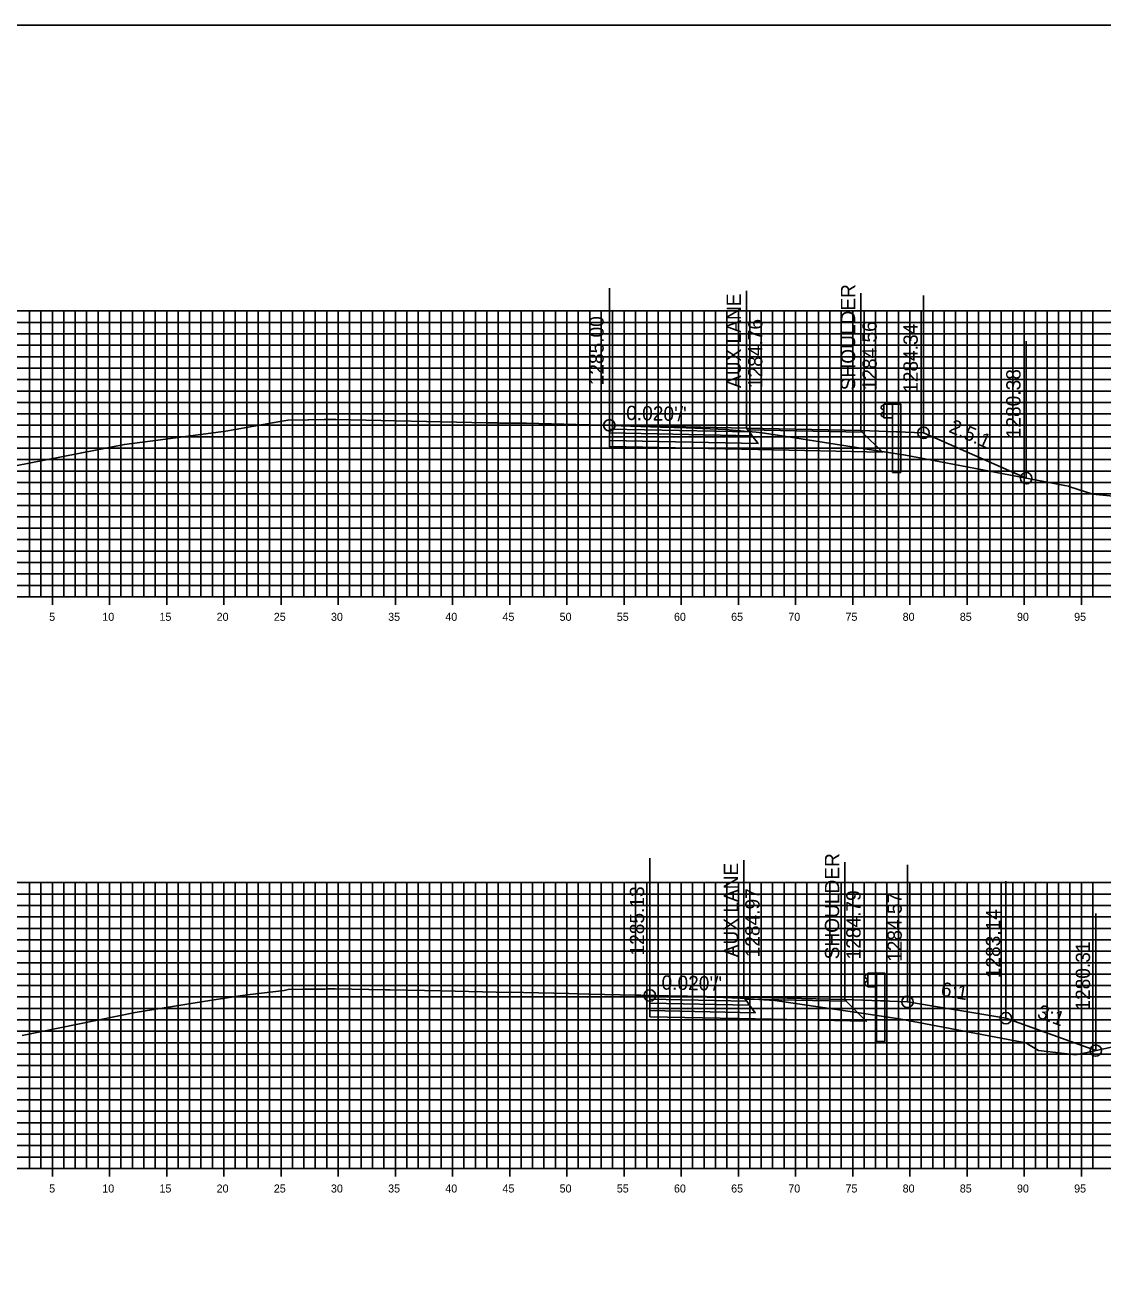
# Model space of a CAD drawing. Extents: x 674939 to 678919, y 750652 to 765176.
# Drawn here: x 678751.2 to 678845.4, y 762076.3 to 762186.3 of the extents above; entities that cross this region are included whole.
import ezdxf

# ---------------------------------------------------------------- set-up
doc = ezdxf.new("R2010")
doc.units = 0
for name, color, linetype in [('R_Alt Surface', 7, 'Continuous'), ('R_Axis', 7, 'Continuous'), ('R_Axis Annot', 7, 'Continuous'), ('R_Exist Surface', 7, 'Continuous'), ('R_Fin Surface', 7, 'Continuous'), ('R_Grid', 7, 'Continuous'), ('R_Guardrail', 7, 'Continuous'), ('R_No Plot', 7, 'Continuous'), ('R_Proposed Const Limits', 7, 'Continuous'), ('R_Xsect Elev', 7, 'Continuous'), ('R_Xsect Slope', 7, 'Continuous')]:
    doc.layers.add(name, color=color, linetype=linetype)

msp = doc.modelspace()

# ---------------------------------------------------------------- linework, layer by layer
at = {"layer": 'R_Alt Surface'}
for points in [[(678802.25, 762150.96), (678802.25, 762150.63), (678814.75, 762150.37), (678814.5, 762150.71)], [(678802.25, 762150.63), (678802.25, 762149.97), (678815.25, 762149.7), (678814.75, 762150.37)], [(678805.79, 762101.09), (678805.79, 762100.76), (678814.51, 762100.58), (678814.26, 762100.92)], [(678805.79, 762100.76), (678805.79, 762100.1), (678815.01, 762099.91), (678814.51, 762100.58)]]:
    msp.add_lwpolyline(points, close=True, dxfattribs=at)
for points in [[(678802.25, 762149.97), (678802.25, 762149.43), (678815.25, 762149.16), (678826.13, 762148.94), (678824.37, 762150.69)], [(678805.79, 762100.1), (678805.79, 762099.56), (678815.01, 762099.37), (678824.72, 762099.17), (678822.97, 762100.92)]]:
    msp.add_lwpolyline(points, dxfattribs=at)
at = {"layer": 'R_Axis'}
for p, q in [((678598.53, 762136.29), (678898.53, 762136.29)), ((678753.53, 762135.59), (678753.53, 762136.99)), ((678758.53, 762135.59), (678758.53, 762136.99)), ((678763.53, 762135.59), (678763.53, 762136.99)), ((678768.53, 762135.59), (678768.53, 762136.99)), ((678773.53, 762135.59), (678773.53, 762136.99)), ((678778.53, 762135.59), (678778.53, 762136.99)), ((678783.53, 762135.59), (678783.53, 762136.99)), ((678788.53, 762135.59), (678788.53, 762136.99)), ((678793.53, 762135.59), (678793.53, 762136.99)), ((678798.53, 762135.59), (678798.53, 762136.99)), ((678803.53, 762135.59), (678803.53, 762136.99)), ((678808.53, 762135.59), (678808.53, 762136.99)), ((678813.53, 762135.59), (678813.53, 762136.99)), ((678818.53, 762135.59), (678818.53, 762136.99)), ((678823.53, 762135.59), (678823.53, 762136.99)), ((678828.53, 762135.59), (678828.53, 762136.99)), ((678833.53, 762135.59), (678833.53, 762136.99)), ((678838.53, 762135.59), (678838.53, 762136.99)), ((678843.53, 762135.59), (678843.53, 762136.99)), ((678753.53, 762085.59), (678753.53, 762086.99)), ((678758.53, 762085.59), (678758.53, 762086.99)), ((678763.53, 762085.59), (678763.53, 762086.99)), ((678768.53, 762085.59), (678768.53, 762086.99)), ((678773.53, 762085.59), (678773.53, 762086.99)), ((678778.53, 762085.59), (678778.53, 762086.99)), ((678783.53, 762085.59), (678783.53, 762086.99)), ((678788.53, 762085.59), (678788.53, 762086.99)), ((678793.53, 762085.59), (678793.53, 762086.99)), ((678798.53, 762085.59), (678798.53, 762086.99)), ((678803.53, 762085.59), (678803.53, 762086.99)), ((678808.53, 762085.59), (678808.53, 762086.99)), ((678813.53, 762085.59), (678813.53, 762086.99)), ((678818.53, 762085.59), (678818.53, 762086.99)), ((678823.53, 762085.59), (678823.53, 762086.99)), ((678828.53, 762085.59), (678828.53, 762086.99)), ((678833.53, 762085.59), (678833.53, 762086.99)), ((678838.53, 762085.59), (678838.53, 762086.99)), ((678843.53, 762085.59), (678843.53, 762086.99)), ((678598.53, 762086.29), (678898.53, 762086.29))]:
    msp.add_line(p, q, dxfattribs=at)
at = {"layer": 'R_Exist Surface'}
for points in [[(678750.3, 762147.75), (678759.84, 762149.62), (678762.77, 762150), (678768.71, 762150.79), (678773.59, 762151.66), (678773.81, 762151.69), (678774.14, 762151.73), (678774.16, 762151.74), (678775.89, 762151.78), (678775.96, 762151.78), (678777.3, 762151.79), (678777.36, 762151.79), (678777.84, 762151.8), (678777.85, 762151.8), (678778.14, 762151.81), (678778.32, 762151.81), (678791.54, 762151.51), (678791.9, 762151.51), (678792.47, 762151.5), (678792.66, 762151.47), (678792.87, 762151.47), (678794.98, 762151.47), (678795.01, 762151.47), (678801.52, 762151.31), (678801.78, 762151.3), (678802.25, 762151.29), (678802.26, 762151.29), (678802.4, 762151.28), (678806.72, 762151.14), (678806.85, 762151.13), (678808.96, 762151.06), (678809.05, 762151.06), (678812.4, 762150.92), (678812.46, 762150.92), (678813.02, 762150.87), (678815.1, 762150.68), (678815.6, 762150.64), (678817.72, 762150.3), (678828.14, 762148.69), (678842.08, 762146.02), (678842.41, 762145.96), (678842.52, 762145.92), (678844.52, 762145.27), (678846.3, 762145.08)], [(678750.88, 762097.91), (678760.77, 762099.92), (678767.49, 762101.01), (678769.96, 762101.4), (678770.59, 762101.48), (678773.8, 762101.87), (678773.91, 762101.89), (678774.16, 762101.95), (678775.43, 762101.97), (678776.02, 762101.98), (678777.01, 762101.98), (678777.36, 762101.98), (678777.49, 762101.99), (678777.82, 762102), (678778.06, 762102.01), (678778.27, 762102.01), (678782.67, 762101.93), (678783.09, 762101.91), (678787.58, 762101.82), (678793.53, 762101.68), (678793.67, 762101.7), (678794.73, 762101.68), (678798.69, 762101.59), (678800.44, 762101.55), (678804.55, 762101.45), (678805.01, 762101.44), (678805.79, 762101.42), (678806.26, 762101.41), (678808.46, 762101.36), (678809.28, 762101.33), (678809.84, 762101.3), (678810.27, 762101.29), (678810.79, 762101.28), (678811.64, 762101.26), (678812.24, 762101.24), (678813.7, 762101.19), (678815.76, 762101.04), (678816.71, 762100.98), (678824.29, 762099.87), (678827.61, 762099.37), (678837.74, 762097.45), (678838.68, 762097.28), (678839.06, 762097.04), (678839.77, 762096.6), (678842.55, 762096.29), (678843.01, 762096.23), (678843.89, 762096.4), (678848.44, 762097.4)]]:
    msp.add_lwpolyline(points, dxfattribs=at)
at = {"layer": 'R_Fin Surface'}
for points in [[(678824.25, 762150.85), (678814.25, 762151.05), (678802.25, 762151.29)], [(678802.25, 762151.29), (678814.25, 762151.05), (678824.25, 762150.85), (678829.72, 762150.63), (678838.71, 762146.66)], [(678824.25, 762150.85), (678829.72, 762150.63)], [(678822.85, 762101.08), (678814.01, 762101.26), (678805.79, 762101.42)], [(678805.79, 762101.42), (678814.01, 762101.26), (678822.85, 762101.08), (678828.32, 762100.86), (678836.93, 762099.43), (678844.79, 762096.6)], [(678822.85, 762101.08), (678828.32, 762100.86)]]:
    msp.add_lwpolyline(points, dxfattribs=at)
for points in [[(678802.25, 762151.29), (678802.25, 762150.96), (678814.5, 762150.71), (678814.25, 762151.05)], [(678814.25, 762151.05), (678824.25, 762150.85), (678824.37, 762150.69), (678814.37, 762150.89)], [(678805.79, 762101.42), (678805.79, 762101.09), (678814.26, 762100.92), (678814.01, 762101.26)], [(678814.01, 762101.26), (678822.85, 762101.08), (678822.97, 762100.92), (678814.13, 762101.1)]]:
    msp.add_lwpolyline(points, close=True, dxfattribs=at)
at = {"layer": 'R_Grid'}
for p, q in [((678598.53, 762161.29), (678898.53, 762161.29)), ((678751.53, 762136.29), (678751.53, 762161.29)), ((678752.53, 762136.29), (678752.53, 762161.29)), ((678753.53, 762136.29), (678753.53, 762161.29)), ((678754.53, 762136.29), (678754.53, 762161.29)), ((678755.53, 762136.29), (678755.53, 762161.29)), ((678756.53, 762136.29), (678756.53, 762161.29)), ((678757.53, 762136.29), (678757.53, 762161.29)), ((678758.53, 762136.29), (678758.53, 762161.29)), ((678759.53, 762136.29), (678759.53, 762161.29)), ((678760.53, 762136.29), (678760.53, 762161.29)), ((678761.53, 762136.29), (678761.53, 762161.29)), ((678762.53, 762136.29), (678762.53, 762161.29)), ((678763.53, 762136.29), (678763.53, 762161.29)), ((678764.53, 762136.29), (678764.53, 762161.29)), ((678765.53, 762136.29), (678765.53, 762161.29)), ((678766.53, 762136.29), (678766.53, 762161.29)), ((678767.53, 762136.29), (678767.53, 762161.29)), ((678768.53, 762136.29), (678768.53, 762161.29)), ((678769.53, 762136.29), (678769.53, 762161.29)), ((678770.53, 762136.29), (678770.53, 762161.29)), ((678771.53, 762136.29), (678771.53, 762161.29)), ((678772.53, 762136.29), (678772.53, 762161.29)), ((678773.53, 762136.29), (678773.53, 762161.29)), ((678774.53, 762136.29), (678774.53, 762161.29)), ((678775.53, 762136.29), (678775.53, 762161.29)), ((678776.53, 762136.29), (678776.53, 762161.29)), ((678777.53, 762136.29), (678777.53, 762161.29)), ((678778.53, 762136.29), (678778.53, 762161.29)), ((678779.53, 762136.29), (678779.53, 762161.29)), ((678780.53, 762136.29), (678780.53, 762161.29)), ((678781.53, 762136.29), (678781.53, 762161.29)), ((678782.53, 762136.29), (678782.53, 762161.29)), ((678783.53, 762136.29), (678783.53, 762161.29)), ((678784.53, 762136.29), (678784.53, 762161.29)), ((678785.53, 762136.29), (678785.53, 762161.29)), ((678786.53, 762136.29), (678786.53, 762161.29)), ((678787.53, 762136.29), (678787.53, 762161.29)), ((678788.53, 762136.29), (678788.53, 762161.29)), ((678789.53, 762136.29), (678789.53, 762161.29)), ((678790.53, 762136.29), (678790.53, 762161.29)), ((678791.53, 762136.29), (678791.53, 762161.29)), ((678792.53, 762136.29), (678792.53, 762161.29)), ((678793.53, 762136.29), (678793.53, 762161.29)), ((678794.53, 762136.29), (678794.53, 762161.29)), ((678795.53, 762136.29), (678795.53, 762161.29)), ((678796.53, 762136.29), (678796.53, 762161.29)), ((678797.53, 762136.29), (678797.53, 762161.29)), ((678798.53, 762136.29), (678798.53, 762161.29)), ((678799.53, 762136.29), (678799.53, 762161.29)), ((678800.53, 762136.29), (678800.53, 762161.29)), ((678801.53, 762136.29), (678801.53, 762161.29)), ((678802.53, 762136.29), (678802.53, 762161.29)), ((678803.53, 762136.29), (678803.53, 762161.29)), ((678804.53, 762136.29), (678804.53, 762161.29)), ((678805.53, 762136.29), (678805.53, 762161.29)), ((678806.53, 762136.29), (678806.53, 762161.29)), ((678807.53, 762136.29), (678807.53, 762161.29)), ((678808.53, 762136.29), (678808.53, 762161.29)), ((678809.53, 762136.29), (678809.53, 762161.29)), ((678810.53, 762136.29), (678810.53, 762161.29)), ((678811.53, 762136.29), (678811.53, 762161.29)), ((678812.53, 762136.29), (678812.53, 762161.29)), ((678813.53, 762136.29), (678813.53, 762161.29)), ((678814.53, 762136.29), (678814.53, 762161.29)), ((678815.53, 762136.29), (678815.53, 762161.29)), ((678816.53, 762136.29), (678816.53, 762161.29)), ((678817.53, 762136.29), (678817.53, 762161.29)), ((678818.53, 762136.29), (678818.53, 762161.29)), ((678819.53, 762136.29), (678819.53, 762161.29)), ((678820.53, 762136.29), (678820.53, 762161.29)), ((678821.53, 762136.29), (678821.53, 762161.29)), ((678822.53, 762136.29), (678822.53, 762161.29)), ((678823.53, 762136.29), (678823.53, 762161.29)), ((678824.53, 762136.29), (678824.53, 762161.29)), ((678825.53, 762136.29), (678825.53, 762161.29)), ((678826.53, 762136.29), (678826.53, 762161.29)), ((678827.53, 762136.29), (678827.53, 762161.29)), ((678828.53, 762136.29), (678828.53, 762161.29)), ((678829.53, 762136.29), (678829.53, 762161.29)), ((678830.53, 762136.29), (678830.53, 762161.29)), ((678831.53, 762136.29), (678831.53, 762161.29)), ((678832.53, 762136.29), (678832.53, 762161.29)), ((678833.53, 762136.29), (678833.53, 762161.29)), ((678834.53, 762136.29), (678834.53, 762161.29)), ((678835.53, 762136.29), (678835.53, 762161.29)), ((678836.53, 762136.29), (678836.53, 762161.29)), ((678837.53, 762136.29), (678837.53, 762161.29)), ((678838.53, 762136.29), (678838.53, 762161.29)), ((678839.53, 762136.29), (678839.53, 762161.29)), ((678840.53, 762136.29), (678840.53, 762161.29)), ((678841.53, 762136.29), (678841.53, 762161.29)), ((678842.53, 762136.29), (678842.53, 762161.29)), ((678843.53, 762136.29), (678843.53, 762161.29)), ((678844.53, 762136.29), (678844.53, 762161.29)), ((678598.53, 762160.29), (678898.53, 762160.29)), ((678598.53, 762159.29), (678898.53, 762159.29)), ((678598.53, 762158.29), (678898.53, 762158.29)), ((678598.53, 762157.29), (678898.53, 762157.29)), ((678598.53, 762156.29), (678898.53, 762156.29)), ((678598.53, 762155.29), (678898.53, 762155.29)), ((678598.53, 762154.29), (678898.53, 762154.29)), ((678598.53, 762153.29), (678898.53, 762153.29)), ((678598.53, 762152.29), (678898.53, 762152.29)), ((678598.53, 762151.29), (678898.53, 762151.29)), ((678598.53, 762150.29), (678898.53, 762150.29)), ((678598.53, 762149.29), (678898.53, 762149.29)), ((678598.53, 762148.29), (678898.53, 762148.29)), ((678598.53, 762147.29), (678898.53, 762147.29)), ((678598.53, 762146.29), (678898.53, 762146.29)), ((678598.53, 762145.29), (678898.53, 762145.29)), ((678598.53, 762144.29), (678898.53, 762144.29)), ((678598.53, 762143.29), (678898.53, 762143.29)), ((678598.53, 762142.29), (678898.53, 762142.29)), ((678598.53, 762141.29), (678898.53, 762141.29)), ((678598.53, 762140.29), (678898.53, 762140.29)), ((678598.53, 762139.29), (678898.53, 762139.29)), ((678598.53, 762138.29), (678898.53, 762138.29)), ((678598.53, 762137.29), (678898.53, 762137.29)), ((678598.53, 762136.29), (678898.53, 762136.29)), ((678598.53, 762111.29), (678898.53, 762111.29)), ((678751.53, 762086.29), (678751.53, 762111.29)), ((678752.53, 762086.29), (678752.53, 762111.29)), ((678753.53, 762086.29), (678753.53, 762111.29)), ((678754.53, 762086.29), (678754.53, 762111.29)), ((678755.53, 762086.29), (678755.53, 762111.29)), ((678756.53, 762086.29), (678756.53, 762111.29)), ((678757.53, 762086.29), (678757.53, 762111.29)), ((678758.53, 762086.29), (678758.53, 762111.29)), ((678759.53, 762086.29), (678759.53, 762111.29)), ((678760.53, 762086.29), (678760.53, 762111.29)), ((678761.53, 762086.29), (678761.53, 762111.29)), ((678762.53, 762086.29), (678762.53, 762111.29)), ((678763.53, 762086.29), (678763.53, 762111.29)), ((678764.53, 762086.29), (678764.53, 762111.29)), ((678765.53, 762086.29), (678765.53, 762111.29)), ((678766.53, 762086.29), (678766.53, 762111.29)), ((678767.53, 762086.29), (678767.53, 762111.29)), ((678768.53, 762086.29), (678768.53, 762111.29)), ((678769.53, 762086.29), (678769.53, 762111.29)), ((678770.53, 762086.29), (678770.53, 762111.29)), ((678771.53, 762086.29), (678771.53, 762111.29)), ((678772.53, 762086.29), (678772.53, 762111.29)), ((678773.53, 762086.29), (678773.53, 762111.29)), ((678774.53, 762086.29), (678774.53, 762111.29)), ((678775.53, 762086.29), (678775.53, 762111.29)), ((678776.53, 762086.29), (678776.53, 762111.29)), ((678777.53, 762086.29), (678777.53, 762111.29)), ((678778.53, 762086.29), (678778.53, 762111.29)), ((678779.53, 762086.29), (678779.53, 762111.29)), ((678780.53, 762086.29), (678780.53, 762111.29)), ((678781.53, 762086.29), (678781.53, 762111.29)), ((678782.53, 762086.29), (678782.53, 762111.29)), ((678783.53, 762086.29), (678783.53, 762111.29)), ((678784.53, 762086.29), (678784.53, 762111.29)), ((678785.53, 762086.29), (678785.53, 762111.29)), ((678786.53, 762086.29), (678786.53, 762111.29)), ((678787.53, 762086.29), (678787.53, 762111.29)), ((678788.53, 762086.29), (678788.53, 762111.29)), ((678789.53, 762086.29), (678789.53, 762111.29)), ((678790.53, 762086.29), (678790.53, 762111.29)), ((678791.53, 762086.29), (678791.53, 762111.29)), ((678792.53, 762086.29), (678792.53, 762111.29)), ((678793.53, 762086.29), (678793.53, 762111.29)), ((678794.53, 762086.29), (678794.53, 762111.29)), ((678795.53, 762086.29), (678795.53, 762111.29)), ((678796.53, 762086.29), (678796.53, 762111.29)), ((678797.53, 762086.29), (678797.53, 762111.29)), ((678798.53, 762086.29), (678798.53, 762111.29)), ((678799.53, 762086.29), (678799.53, 762111.29)), ((678800.53, 762086.29), (678800.53, 762111.29)), ((678801.53, 762086.29), (678801.53, 762111.29)), ((678802.53, 762086.29), (678802.53, 762111.29)), ((678803.53, 762086.29), (678803.53, 762111.29)), ((678804.53, 762086.29), (678804.53, 762111.29)), ((678805.53, 762086.29), (678805.53, 762111.29)), ((678806.53, 762086.29), (678806.53, 762111.29)), ((678807.53, 762086.29), (678807.53, 762111.29)), ((678808.53, 762086.29), (678808.53, 762111.29)), ((678809.53, 762086.29), (678809.53, 762111.29)), ((678810.53, 762086.29), (678810.53, 762111.29)), ((678811.53, 762086.29), (678811.53, 762111.29)), ((678812.53, 762086.29), (678812.53, 762111.29)), ((678813.53, 762086.29), (678813.53, 762111.29)), ((678814.53, 762086.29), (678814.53, 762111.29)), ((678815.53, 762086.29), (678815.53, 762111.29)), ((678816.53, 762086.29), (678816.53, 762111.29)), ((678817.53, 762086.29), (678817.53, 762111.29)), ((678818.53, 762086.29), (678818.53, 762111.29)), ((678819.53, 762086.29), (678819.53, 762111.29)), ((678820.53, 762086.29), (678820.53, 762111.29)), ((678821.53, 762086.29), (678821.53, 762111.29)), ((678822.53, 762086.29), (678822.53, 762111.29)), ((678823.53, 762086.29), (678823.53, 762111.29)), ((678824.53, 762086.29), (678824.53, 762111.29)), ((678825.53, 762086.29), (678825.53, 762111.29)), ((678826.53, 762086.29), (678826.53, 762111.29)), ((678827.53, 762086.29), (678827.53, 762111.29)), ((678828.53, 762086.29), (678828.53, 762111.29)), ((678829.53, 762086.29), (678829.53, 762111.29)), ((678830.53, 762086.29), (678830.53, 762111.29)), ((678831.53, 762086.29), (678831.53, 762111.29)), ((678832.53, 762086.29), (678832.53, 762111.29)), ((678833.53, 762086.29), (678833.53, 762111.29)), ((678834.53, 762086.29), (678834.53, 762111.29)), ((678835.53, 762086.29), (678835.53, 762111.29)), ((678836.53, 762086.29), (678836.53, 762111.29)), ((678837.53, 762086.29), (678837.53, 762111.29)), ((678838.53, 762086.29), (678838.53, 762111.29)), ((678839.53, 762086.29), (678839.53, 762111.29)), ((678840.53, 762086.29), (678840.53, 762111.29)), ((678841.53, 762086.29), (678841.53, 762111.29)), ((678842.53, 762086.29), (678842.53, 762111.29)), ((678843.53, 762086.29), (678843.53, 762111.29)), ((678844.53, 762086.29), (678844.53, 762111.29)), ((678598.53, 762110.29), (678898.53, 762110.29)), ((678598.53, 762109.29), (678898.53, 762109.29)), ((678598.53, 762108.29), (678898.53, 762108.29)), ((678598.53, 762107.29), (678898.53, 762107.29)), ((678598.53, 762106.29), (678898.53, 762106.29)), ((678598.53, 762105.29), (678898.53, 762105.29)), ((678598.53, 762104.29), (678898.53, 762104.29)), ((678598.53, 762103.29), (678898.53, 762103.29)), ((678598.53, 762102.29), (678898.53, 762102.29)), ((678598.53, 762101.29), (678898.53, 762101.29)), ((678598.53, 762100.29), (678898.53, 762100.29)), ((678598.53, 762099.29), (678898.53, 762099.29)), ((678598.53, 762098.29), (678898.53, 762098.29)), ((678598.53, 762097.29), (678898.53, 762097.29)), ((678598.53, 762096.29), (678898.53, 762096.29)), ((678598.53, 762095.29), (678898.53, 762095.29)), ((678598.53, 762094.29), (678898.53, 762094.29)), ((678598.53, 762093.29), (678898.53, 762093.29)), ((678598.53, 762092.29), (678898.53, 762092.29)), ((678598.53, 762091.29), (678898.53, 762091.29)), ((678598.53, 762090.29), (678898.53, 762090.29)), ((678598.53, 762089.29), (678898.53, 762089.29)), ((678598.53, 762088.29), (678898.53, 762088.29)), ((678598.53, 762087.29), (678898.53, 762087.29)), ((678598.53, 762086.29), (678898.53, 762086.29))]:
    msp.add_line(p, q, dxfattribs=at)
at = {"layer": 'R_Guardrail'}
for points in [[(678826.25, 762153.05), (678826.15, 762153.03), (678826.01, 762152.93), (678826.01, 762152.78), (678826.24, 762152.58), (678826.24, 762152.49), (678826.01, 762152.29), (678826.01, 762152.15), (678826.15, 762152.05), (678826.25, 762152.03)], [(678826.25, 762153.13), (678827, 762153.13), (678827, 762151.95), (678826.25, 762151.95)], [(678827, 762153.13), (678827.75, 762153.13), (678827.75, 762150.71), (678827, 762150.74)], [(678824.85, 762103.28), (678824.75, 762103.26), (678824.6, 762103.16), (678824.6, 762103.02), (678824.83, 762102.82), (678824.83, 762102.72), (678824.6, 762102.52), (678824.6, 762102.38), (678824.75, 762102.28), (678824.85, 762102.26)], [(678824.85, 762103.36), (678825.6, 762103.36), (678825.6, 762102.18), (678824.85, 762102.18)], [(678825.6, 762103.36), (678826.35, 762103.36), (678826.35, 762100.94), (678825.6, 762100.97)]]:
    msp.add_lwpolyline(points, close=True, dxfattribs=at)
for points in [[(678827, 762147.16), (678827, 762150.74), (678827.75, 762150.71), (678827.75, 762147.16)], [(678827, 762147.16), (678827.75, 762147.16)], [(678825.6, 762097.39), (678825.6, 762100.97), (678826.35, 762100.94), (678826.35, 762097.39)], [(678825.6, 762097.39), (678826.35, 762097.39)]]:
    msp.add_lwpolyline(points, dxfattribs=at)
at = {"layer": 'R_No Plot'}
msp.add_lwpolyline([(678578.53, 761966.29), (678918.53, 761966.29), (678918.53, 762186.29), (678578.53, 762186.29)], close=True, dxfattribs=at)
for centre in [(678802.25, 762151.29), (678829.72, 762150.63), (678829.72, 762150.63), (678838.71, 762146.66), (678805.79, 762101.42), (678828.32, 762100.86), (678836.93, 762099.43), (678844.79, 762096.6)]:
    msp.add_circle(centre, 0.5, dxfattribs=at)
at = {"layer": 'R_Proposed Const Limits'}
for points in [[(678829.72, 762150.63), (678829.72, 762150.63), (678838.71, 762146.66)], [(678828.32, 762100.86), (678836.93, 762099.43), (678844.79, 762096.6)]]:
    msp.add_lwpolyline(points, dxfattribs=at)
at = {"layer": 'R_Xsect Elev'}
for p, q in [((678802.25, 762151.29), (678802.25, 762163.29)), ((678814.25, 762151.05), (678814.25, 762163.05)), ((678824.25, 762150.85), (678824.25, 762162.85)), ((678829.72, 762150.63), (678829.72, 762162.63)), ((678838.71, 762146.66), (678838.71, 762158.66)), ((678805.79, 762101.42), (678805.79, 762113.42)), ((678814.01, 762101.26), (678814.01, 762113.26)), ((678822.85, 762101.08), (678822.85, 762113.08)), ((678828.32, 762100.86), (678828.32, 762112.86)), ((678836.93, 762099.43), (678836.93, 762111.43)), ((678844.79, 762096.6), (678844.79, 762108.6))]:
    msp.add_line(p, q, dxfattribs=at)

# ---------------------------------------------------------------- texts
at = {"layer": 'R_Axis Annot'}
for s, p in [('5', (678753.25, 762134.19)), ('10', (678757.9, 762134.19)), ('15', (678762.9, 762134.19)), ('20', (678767.9, 762134.19)), ('25', (678772.9, 762134.19)), ('30', (678777.9, 762134.19)), ('35', (678782.9, 762134.19)), ('40', (678787.9, 762134.19)), ('45', (678792.9, 762134.19)), ('50', (678797.9, 762134.19)), ('55', (678802.9, 762134.19)), ('60', (678807.9, 762134.19)), ('65', (678812.9, 762134.19)), ('70', (678817.9, 762134.19)), ('75', (678822.9, 762134.19)), ('80', (678827.9, 762134.19)), ('85', (678832.9, 762134.19)), ('90', (678837.9, 762134.19)), ('95', (678842.9, 762134.19)), ('5', (678753.25, 762084.19)), ('10', (678757.9, 762084.19)), ('15', (678762.9, 762084.19)), ('20', (678767.9, 762084.19)), ('25', (678772.9, 762084.19)), ('30', (678777.9, 762084.19)), ('35', (678782.9, 762084.19)), ('40', (678787.9, 762084.19)), ('45', (678792.9, 762084.19)), ('50', (678797.9, 762084.19)), ('55', (678802.9, 762084.19)), ('60', (678807.9, 762084.19)), ('65', (678812.9, 762084.19)), ('70', (678817.9, 762084.19)), ('75', (678822.9, 762084.19)), ('80', (678827.9, 762084.19)), ('85', (678832.9, 762084.19)), ('90', (678837.9, 762084.19)), ('95', (678842.9, 762084.19))]:
    msp.add_text(s, height=0.7, dxfattribs=at).set_placement(p)
at = {"layer": 'R_Xsect Elev'}
for s, p in [('AUX LANE', (678813.75, 762154.55)), ('SHOULDER', (678823.75, 762154.35)), ('1285.00', (678801.75, 762154.79)), ('1284.76', (678815.63, 762154.55)), ('1284.56', (678825.63, 762154.35)), ('1284.34', (678829.22, 762154.13)), ('1280.38', (678838.21, 762150.16)), ('SHOULDER', (678822.35, 762104.58)), ('AUX LANE', (678813.51, 762104.76)), ('1285.13', (678805.29, 762104.92)), ('1284.97', (678815.39, 762104.76)), ('1284.79', (678824.22, 762104.58)), ('1284.57', (678827.82, 762104.36)), ('1283.14', (678836.43, 762102.93)), ('1280.31', (678844.29, 762100.1))]:
    msp.add_text(s, height=1.25, rotation=90, dxfattribs=at).set_placement(p)
at = {"layer": 'R_Xsect Slope'}
for s, rotation, p in [("0.020'/'", 358.8542, (678803.71, 762151.76)), ('2.5:1', 336.1941, (678831.86, 762150.73)), ("0.020'/'", 358.8542, (678806.8, 762101.94)), ('6:1', 350.5377, (678831.18, 762101.39)), ('3:1', 340.2011, (678839.58, 762099.5))]:
    msp.add_text(s, height=1.25, rotation=rotation, dxfattribs=at).set_placement(p)

doc.saveas('drawing.dxf')
